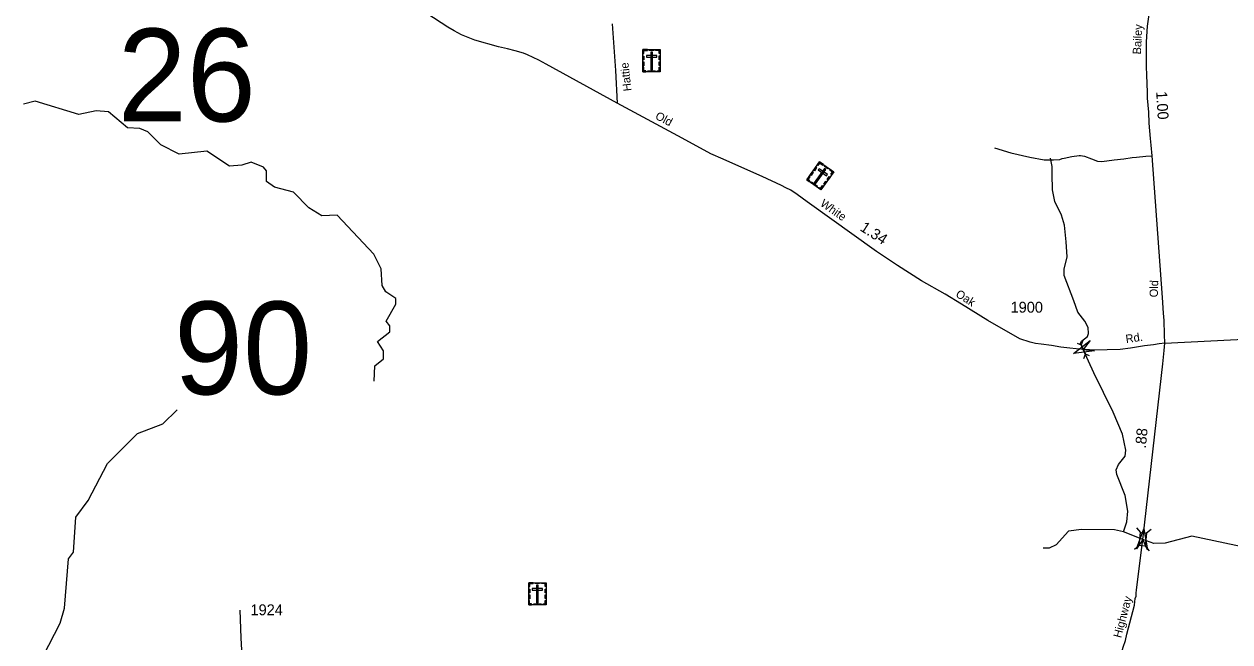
# Model space of a CAD drawing. Extents: x 2220236 to 2384410, y 720751 to 894131.
# Drawn here: x 2284543 to 2298391, y 784734 to 791836 of the extents above; entities that cross this region are included whole.
import ezdxf

# ---------------------------------------------------------------- set-up
doc = ezdxf.new("R2010")
doc.units = 0
doc.layers.add('Default', color=7, linetype='Continuous')

msp = doc.modelspace()

# ---------------------------------------------------------------- linework, layer by layer
at = {"layer": 'Default'}
for p, q in [((2296636, 788169), (2296683, 788151)), ((2296703, 788198), (2296683, 788151)), ((2296683, 788151), (2296731, 788040)), ((2296712, 787994), (2296731, 788040)), ((2296779, 788023), (2296731, 788040)), ((2297320, 786045), (2297364, 785991)), ((2297487, 786028), (2297434, 785984)), ((2297349, 785841), (2297296, 785797)), ((2297418, 785834), (2297462, 785780))]:
    msp.add_line(p, q, dxfattribs=at)
for points in [[(2297643, 788167), (2297639, 788269), (2297636, 788428), (2297628, 788513), (2297617, 788695), (2297498, 790320), (2297485, 790443), (2297478, 790521), (2297465, 790697), (2297460, 790824), (2297445, 790985), (2297445, 791049), (2297436, 791253), (2297435, 791346), (2297435, 791388), (2297432, 791632), (2297444, 791814), (2297478, 792051), (2297494, 792291), (2297502, 792382), (2297523, 792792), (2297562, 793229), (2297570, 793318), (2297586, 793448)], [(2291353, 790928), (2290539, 791377), (2290455, 791420), (2290323, 791483), (2290278, 791501), (2290184, 791528), (2290096, 791551), (2289990, 791576), (2289719, 791651), (2289661, 791673), (2289567, 791712), (2289484, 791757), (2289408, 791802), (2288356, 792492), (2288117, 792644), (2288010, 792707), (2287855, 792789), (2287832, 792802)], [(2291298, 791838), (2291334, 791302), (2291353, 790928)], [(2288565, 787730), (2288571, 787907), (2288670, 787990), (2288669, 788082), (2288602, 788188), (2288742, 788300), (2288742, 788366), (2288700, 788422), (2288814, 788617), (2288814, 788683), (2288697, 788757), (2288654, 788830), (2288644, 789024), (2288559, 789190), (2288138, 789641), (2287964, 789632), (2287813, 789723), (2287636, 789904), (2287419, 789961), (2287327, 790025), (2287326, 790150), (2287292, 790193), (2287150, 790249), (2287042, 790215), (2286900, 790204), (2286641, 790377), (2286324, 790341), (2286115, 790447), (2285964, 790598), (2285872, 790636), (2285730, 790645), (2285512, 790827), (2285370, 790840), (2285171, 790798), (2284669, 790949), (2284537, 790916)], [(2297643, 788167), (2297579, 788161), (2297513, 788151), (2297411, 788138), (2297250, 788110), (2297131, 788096), (2296834, 788086), (2296624, 788103), (2296552, 788110), (2296451, 788121), (2296342, 788140), (2296225, 788158), (2296158, 788166), (2296098, 788180), (2295979, 788217), (2295610, 788428), (2295307, 788615), (2295120, 788733), (2294848, 788885), (2294575, 789060), (2294333, 789223), (2293535, 789791), (2293420, 789879), (2293350, 789927), (2293293, 789954), (2293241, 789982), (2293019, 790083), (2292787, 790187), (2292571, 790284), (2292428, 790345), (2292101, 790526), (2291353, 790928)], [(2295686, 790413), (2295875, 790358), (2296094, 790305), (2296259, 790277), (2296367, 790276), (2296439, 790281), (2296465, 790290), (2296489, 790294), (2296577, 790315), (2296660, 790326), (2296674, 790326), (2296723, 790318), (2296803, 790289), (2296869, 790260), (2296919, 790257), (2297061, 790276), (2297171, 790288), (2297267, 790301), (2297319, 790307), (2297426, 790318), (2297498, 790320)], [(2297170, 785999), (2297209, 786116), (2297219, 786237), (2297187, 786416), (2297093, 786660), (2297085, 786712), (2297113, 786775), (2297187, 786868), (2297195, 786938), (2297158, 787121), (2297052, 787374), (2296829, 787829), (2296707, 788096), (2296676, 788170), (2296685, 788193), (2296755, 788246), (2296768, 788278), (2296762, 788347), (2296724, 788420), (2296643, 788525), (2296599, 788654), (2296489, 788945), (2296489, 789020), (2296521, 789161), (2296509, 789332), (2296493, 789526), (2296456, 789638), (2296381, 789795), (2296352, 789929), (2296350, 790112), (2296348, 790200), (2296332, 790293)], [(2297643, 788167), (2298699, 788221)], [(2297394, 785943), (2297619, 787930), (2297636, 788083), (2297643, 788167)], [(2284409, 784119), (2284697, 784445), (2284959, 784948), (2285008, 785124), (2285052, 785690), (2285110, 785765), (2285139, 786167), (2285279, 786358), (2285500, 786786), (2285847, 787130), (2286137, 787242), (2286302, 787403)], [(2301473, 784744), (2301406, 784820), (2301096, 784958), (2300628, 785109), (2300179, 785048), (2300004, 785061), (2299660, 785283), (2299376, 785337), (2299074, 785528), (2298880, 785708), (2298713, 785789), (2297953, 785949), (2297647, 785870), (2297517, 785867), (2297390, 785912), (2297170, 785999), (2297067, 786022), (2296687, 786025), (2296537, 786009), (2296397, 785849), (2296314, 785813), (2296248, 785813)], [(2296811, 783619), (2297083, 784424), (2297129, 784569), (2297148, 784621), (2297166, 784673), (2297191, 784750), (2297209, 784823), (2297295, 785158), (2297304, 785232), (2297313, 785262), (2297316, 785296), (2297319, 785333), (2297394, 785943)], [(2288023, 783501), (2287399, 783969), (2287310, 784048), (2287205, 784165), (2287164, 784231), (2287130, 784290), (2287101, 784352), (2287072, 784424), (2287051, 784521), (2287043, 784575), (2287042, 784641), (2287035, 784783), (2287024, 785101)]]:
    msp.add_lwpolyline(points, dxfattribs=at)
for points in [[(2291649, 791543), (2291848, 791543), (2291848, 791288), (2291649, 791288)], [(2291649, 791499), (2291661, 791499), (2291661, 791532), (2291701, 791532), (2291701, 791543), (2291649, 791543)], [(2291723, 791543), (2291775, 791543), (2291775, 791531), (2291723, 791531)], [(2291848, 791499), (2291837, 791499), (2291837, 791532), (2291796, 791532), (2291796, 791543), (2291848, 791543)], [(2291649, 791425), (2291649, 791469), (2291661, 791469), (2291661, 791425)], [(2291649, 791358), (2291649, 791401), (2291661, 791401), (2291661, 791358)], [(2291690, 791475), (2291690, 791456), (2291808, 791456), (2291808, 791475)], [(2291758, 791513), (2291740, 791513), (2291740, 791311), (2291758, 791311)], [(2291837, 791426), (2291837, 791470), (2291848, 791470), (2291848, 791426)], [(2291837, 791360), (2291837, 791404), (2291848, 791404), (2291848, 791360)], [(2291682, 791288), (2291682, 791300), (2291660, 791300), (2291660, 791340), (2291649, 791340), (2291649, 791288)], [(2291707, 791300), (2291792, 791300), (2291792, 791288), (2291707, 791288)], [(2291815, 791288), (2291815, 791300), (2291837, 791300), (2291837, 791340), (2291848, 791340), (2291848, 791288)], [(2293679, 790253), (2293841, 790138), (2293693, 789930), (2293531, 790046)], [(2293611, 790158), (2293636, 790193), (2293645, 790186), (2293620, 790151)], [(2293751, 790166), (2293736, 790177), (2293618, 790012), (2293633, 790001)], [(2293654, 790218), (2293663, 790212), (2293682, 790238), (2293715, 790214), (2293722, 790223), (2293679, 790253)], [(2293673, 790174), (2293662, 790159), (2293758, 790091), (2293769, 790106)], [(2293740, 790210), (2293782, 790180), (2293775, 790171), (2293733, 790201)], [(2293816, 790102), (2293807, 790109), (2293826, 790135), (2293793, 790159), (2293799, 790168), (2293841, 790138)], [(2293558, 790027), (2293565, 790036), (2293547, 790049), (2293571, 790082), (2293561, 790088), (2293531, 790046)], [(2293572, 790103), (2293597, 790138), (2293606, 790132), (2293581, 790096)], [(2293585, 790022), (2293654, 789973), (2293647, 789964), (2293578, 790013)], [(2293726, 789996), (2293751, 790031), (2293760, 790024), (2293735, 789989)], [(2293764, 790049), (2293790, 790085), (2293799, 790078), (2293774, 790043)], [(2293666, 789950), (2293673, 789959), (2293691, 789946), (2293714, 789979), (2293723, 789973), (2293693, 789930)], [(2296837, 788081), (2296595, 788049), (2296788, 788198), (2296707, 788096)], [(2297317, 785804), (2297401, 786033), (2297443, 785793), (2297390, 785912)], [(2297434, 785984), (2297418, 785834), (2297348, 785841), (2297364, 785991)], [(2290338, 785415), (2290537, 785415), (2290537, 785160), (2290338, 785160)], [(2290338, 785372), (2290350, 785372), (2290350, 785404), (2290390, 785404), (2290390, 785415), (2290338, 785415)], [(2290338, 785297), (2290338, 785341), (2290350, 785341), (2290350, 785297)], [(2290379, 785347), (2290379, 785328), (2290497, 785328), (2290497, 785347)], [(2290412, 785415), (2290464, 785415), (2290464, 785404), (2290412, 785404)], [(2290447, 785386), (2290429, 785386), (2290429, 785183), (2290447, 785183)], [(2290537, 785372), (2290526, 785372), (2290526, 785404), (2290486, 785404), (2290486, 785415), (2290537, 785415)], [(2290526, 785298), (2290526, 785342), (2290537, 785342), (2290537, 785298)], [(2290338, 785230), (2290338, 785274), (2290350, 785274), (2290350, 785230)], [(2290371, 785160), (2290371, 785172), (2290349, 785172), (2290349, 785212), (2290338, 785212), (2290338, 785160)], [(2290396, 785172), (2290481, 785172), (2290481, 785160), (2290396, 785160)], [(2290504, 785160), (2290504, 785172), (2290526, 785172), (2290526, 785212), (2290537, 785212), (2290537, 785160)], [(2290526, 785233), (2290526, 785276), (2290537, 785276), (2290537, 785233)]]:
    msp.add_lwpolyline(points, close=True, dxfattribs=at)

# ---------------------------------------------------------------- texts
for s, height, rotation, p in [('Bailey', 95, 87.3325, (2297369, 791486)), ('Hattie', 95, 96.5353, (2291520, 791070)), ('1.00', 125, 273.4746, (2297544, 791060)), ('Old', 95, 331.7878, (2291783, 790752)), ('White', 95, 324.866, (2293678, 789754)), ('1.34', 125, 327.1894, (2294133, 789470)), ('Oak', 95, 327.7177, (2295233, 788710)), ('Old', 95, 88.5489, (2297563, 788694)), ('Rd.', 95, 7.9948, (2297200, 788169)), ('.88', 125, 84.7678, (2297426, 786955)), ('Highway', 95, 75.2619, (2297142, 784774))]:
    msp.add_text(s, height=height, rotation=rotation, dxfattribs=at).set_placement(p)
for s, height, p in [('26', 1066.3, (2285618, 790717)), ('90', 1066.3, (2286265, 787580)), ('1900', 125, (2295872, 788519)), ('1924', 125, (2287143, 785041))]:
    msp.add_text(s, height=height, dxfattribs=at).set_placement(p)

doc.saveas('drawing.dxf')
